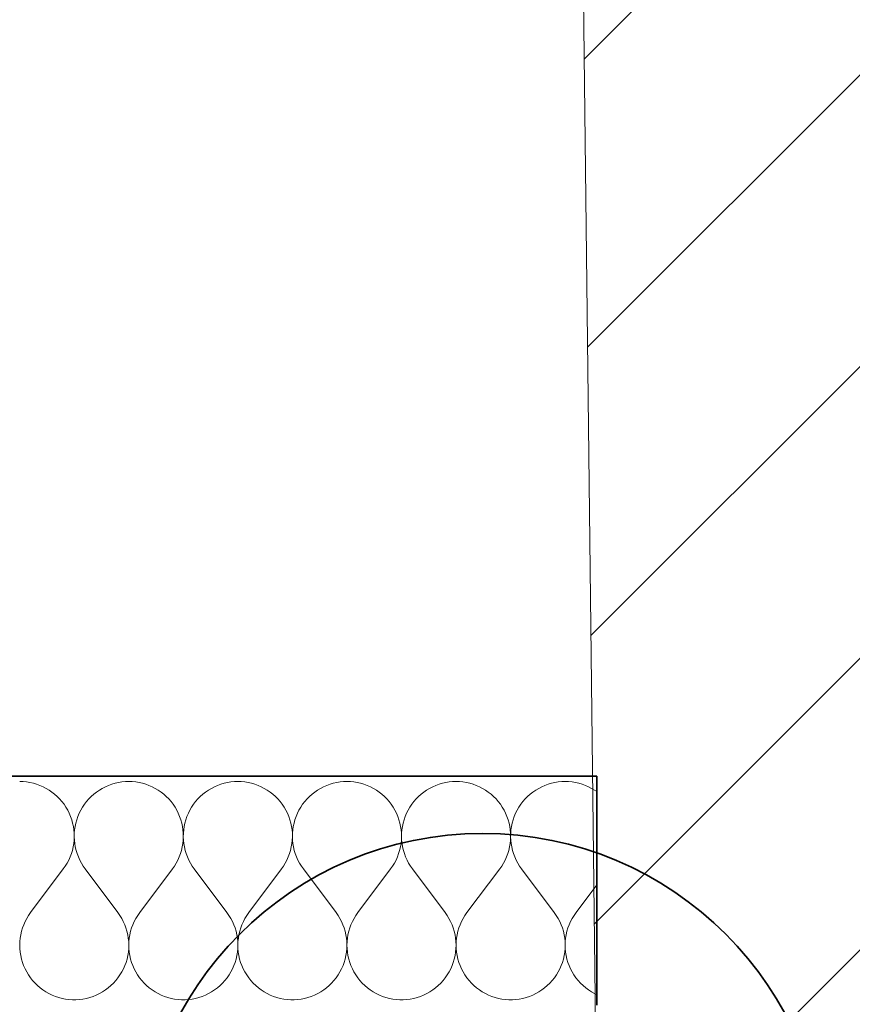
# Model space of a CAD drawing. Header units: millimetres. Extents: x -1465 to 393277, y -3788 to 454312.
# Tile 266 of 656: x 39723 to 40450, y 146900 to 147759. Entities that reach past the tile are written whole.
import ezdxf

# ---------------------------------------------------------------- set-up
doc = ezdxf.new("R2010")
doc.units = ezdxf.units.MM
doc.layers.add('- A - ocieplenie', color=8, linetype='Continuous')
doc.layers.add('Konstrukcja - Siatka mod', color=8, linetype='Continuous')

# ---------------------------------------------------------------- blocks, each defined once
blk = doc.blocks.new('*X15')
at = {"layer": '- A - ocieplenie', "linetype": 'Continuous', "lineweight": 13, "ltscale": 100}
for p, q in [((50523.41, 173505.61), (50520.4, 173505.71)), ((50526.41, 173505.33), (50523.41, 173505.61)), ((50612.63, 173505.61), (50609.63, 173505.33)), ((50615.64, 173505.71), (50612.63, 173505.61)), ((50618.65, 173505.61), (50615.64, 173505.71)), ((50621.65, 173505.33), (50618.65, 173505.61)), ((50707.87, 173505.61), (50704.87, 173505.33)), ((50710.88, 173505.71), (50707.87, 173505.61)), ((50713.89, 173505.61), (50710.88, 173505.71)), ((50716.89, 173505.33), (50713.89, 173505.61)), ((50803.1, 173505.61), (50800.11, 173505.33)), ((50806.12, 173505.71), (50803.1, 173505.61)), ((50809.13, 173505.61), (50806.12, 173505.71)), ((50812.12, 173505.33), (50809.13, 173505.61)), ((50898.34, 173505.61), (50895.34, 173505.33)), ((50901.35, 173505.71), (50898.34, 173505.61)), ((50904.36, 173505.61), (50901.35, 173505.71)), ((50907.36, 173505.33), (50904.36, 173505.61)), ((50993.58, 173505.61), (50990.58, 173505.33)), ((50996.59, 173505.71), (50993.58, 173505.61)), ((50999.6, 173505.61), (50996.59, 173505.71)), ((51002.6, 173505.33), (50999.6, 173505.61)), ((50529.38, 173504.85), (50526.41, 173505.33)), ((50532.32, 173504.19), (50529.38, 173504.85)), ((50535.21, 173503.34), (50532.32, 173504.19)), ((50538.05, 173502.32), (50535.21, 173503.34)), ((50540.81, 173501.11), (50538.05, 173502.32)), ((50543.49, 173499.74), (50540.81, 173501.11)), ((50546.07, 173498.19), (50543.49, 173499.74)), ((50548.56, 173496.49), (50546.07, 173498.19)), ((50589.97, 173498.19), (50587.48, 173496.49)), ((50592.55, 173499.74), (50589.97, 173498.19)), ((50595.23, 173501.11), (50592.55, 173499.74)), ((50597.99, 173502.32), (50595.23, 173501.11)), ((50600.83, 173503.34), (50597.99, 173502.32)), ((50603.72, 173504.19), (50600.83, 173503.34)), ((50606.66, 173504.85), (50603.72, 173504.19)), ((50609.63, 173505.33), (50606.66, 173504.85)), ((50624.62, 173504.85), (50621.65, 173505.33)), ((50627.56, 173504.19), (50624.62, 173504.85)), ((50630.45, 173503.34), (50627.56, 173504.19)), ((50633.28, 173502.32), (50630.45, 173503.34)), ((50636.04, 173501.11), (50633.28, 173502.32)), ((50638.72, 173499.74), (50636.04, 173501.11)), ((50641.31, 173498.19), (50638.72, 173499.74)), ((50643.8, 173496.49), (50641.31, 173498.19)), ((50685.2, 173498.19), (50682.72, 173496.49)), ((50687.79, 173499.74), (50685.2, 173498.19)), ((50690.47, 173501.11), (50687.79, 173499.74)), ((50693.23, 173502.32), (50690.47, 173501.11)), ((50696.06, 173503.34), (50693.23, 173502.32)), ((50698.95, 173504.19), (50696.06, 173503.34)), ((50701.89, 173504.85), (50698.95, 173504.19)), ((50704.87, 173505.33), (50701.89, 173504.85)), ((50719.86, 173504.85), (50716.89, 173505.33)), ((50722.8, 173504.19), (50719.86, 173504.85)), ((50725.69, 173503.34), (50722.8, 173504.19)), ((50728.52, 173502.32), (50725.69, 173503.34)), ((50731.28, 173501.11), (50728.52, 173502.32)), ((50733.96, 173499.74), (50731.28, 173501.11)), ((50736.55, 173498.19), (50733.96, 173499.74)), ((50739.03, 173496.49), (50736.55, 173498.19)), ((50780.44, 173498.19), (50777.96, 173496.49)), ((50783.03, 173499.74), (50780.44, 173498.19)), ((50785.71, 173501.11), (50783.03, 173499.74)), ((50788.47, 173502.32), (50785.71, 173501.11)), ((50791.3, 173503.34), (50788.47, 173502.32)), ((50794.19, 173504.19), (50791.3, 173503.34)), ((50797.13, 173504.85), (50794.19, 173504.19)), ((50800.11, 173505.33), (50797.13, 173504.85)), ((50815.1, 173504.85), (50812.12, 173505.33)), ((50818.04, 173504.19), (50815.1, 173504.85)), ((50820.93, 173503.34), (50818.04, 173504.19)), ((50823.76, 173502.32), (50820.93, 173503.34)), ((50826.52, 173501.11), (50823.76, 173502.32)), ((50829.2, 173499.74), (50826.52, 173501.11)), ((50831.79, 173498.19), (50829.2, 173499.74)), ((50834.27, 173496.49), (50831.79, 173498.19)), ((50875.68, 173498.19), (50873.2, 173496.49)), ((50878.27, 173499.74), (50875.68, 173498.19)), ((50880.95, 173501.11), (50878.27, 173499.74)), ((50883.71, 173502.32), (50880.95, 173501.11)), ((50886.54, 173503.34), (50883.71, 173502.32)), ((50889.43, 173504.19), (50886.54, 173503.34)), ((50892.37, 173504.85), (50889.43, 173504.19)), ((50895.34, 173505.33), (50892.37, 173504.85)), ((50910.34, 173504.85), (50907.36, 173505.33)), ((50913.28, 173504.19), (50910.34, 173504.85)), ((50916.17, 173503.34), (50913.28, 173504.19)), ((50919, 173502.32), (50916.17, 173503.34)), ((50921.76, 173501.11), (50919, 173502.32)), ((50924.44, 173499.74), (50921.76, 173501.11)), ((50927.03, 173498.19), (50924.44, 173499.74)), ((50929.51, 173496.49), (50927.03, 173498.19)), ((50970.92, 173498.19), (50968.43, 173496.49)), ((50973.51, 173499.74), (50970.92, 173498.19)), ((50976.19, 173501.11), (50973.51, 173499.74)), ((50978.95, 173502.32), (50976.19, 173501.11)), ((50981.78, 173503.34), (50978.95, 173502.32)), ((50984.67, 173504.19), (50981.78, 173503.34)), ((50987.61, 173504.85), (50984.67, 173504.19)), ((50990.58, 173505.33), (50987.61, 173504.85)), ((51005.58, 173504.85), (51002.6, 173505.33)), ((51008.51, 173504.19), (51005.58, 173504.85)), ((51011.4, 173503.34), (51008.51, 173504.19)), ((51014.24, 173502.32), (51011.4, 173503.34)), ((51017, 173501.11), (51014.24, 173502.32)), ((51019.68, 173499.74), (51017, 173501.11)), ((51022.26, 173498.19), (51019.68, 173499.74)), ((51024.16, 173496.89), (51022.26, 173498.19)), ((50550.93, 173494.63), (50548.56, 173496.49)), ((50553.18, 173492.63), (50550.93, 173494.63)), ((50555.3, 173490.49), (50553.18, 173492.63)), ((50557.28, 173488.22), (50555.3, 173490.49)), ((50559.11, 173485.83), (50557.28, 173488.22)), ((50578.76, 173488.22), (50576.93, 173485.83)), ((50580.74, 173490.49), (50578.76, 173488.22)), ((50582.86, 173492.63), (50580.74, 173490.49)), ((50585.11, 173494.63), (50582.86, 173492.63)), ((50587.48, 173496.49), (50585.11, 173494.63)), ((50646.17, 173494.63), (50643.8, 173496.49)), ((50648.42, 173492.63), (50646.17, 173494.63)), ((50650.53, 173490.49), (50648.42, 173492.63)), ((50652.51, 173488.22), (50650.53, 173490.49)), ((50654.34, 173485.83), (50652.51, 173488.22)), ((50674, 173488.22), (50672.17, 173485.83)), ((50675.98, 173490.49), (50674, 173488.22)), ((50678.1, 173492.63), (50675.98, 173490.49)), ((50680.35, 173494.63), (50678.1, 173492.63)), ((50682.72, 173496.49), (50680.35, 173494.63)), ((50741.41, 173494.63), (50739.03, 173496.49)), ((50743.65, 173492.63), (50741.41, 173494.63)), ((50745.77, 173490.49), (50743.65, 173492.63)), ((50747.75, 173488.22), (50745.77, 173490.49)), ((50749.58, 173485.83), (50747.75, 173488.22)), ((50769.24, 173488.22), (50767.41, 173485.83)), ((50771.22, 173490.49), (50769.24, 173488.22)), ((50773.34, 173492.63), (50771.22, 173490.49)), ((50775.59, 173494.63), (50773.34, 173492.63)), ((50777.96, 173496.49), (50775.59, 173494.63)), ((50836.64, 173494.63), (50834.27, 173496.49)), ((50838.89, 173492.63), (50836.64, 173494.63)), ((50841.01, 173490.49), (50838.89, 173492.63)), ((50842.99, 173488.22), (50841.01, 173490.49)), ((50844.82, 173485.83), (50842.99, 173488.22)), ((50864.48, 173488.22), (50862.65, 173485.83)), ((50866.46, 173490.49), (50864.48, 173488.22)), ((50868.58, 173492.63), (50866.46, 173490.49)), ((50870.82, 173494.63), (50868.58, 173492.63)), ((50873.2, 173496.49), (50870.82, 173494.63)), ((50931.88, 173494.63), (50929.51, 173496.49)), ((50934.13, 173492.63), (50931.88, 173494.63)), ((50936.25, 173490.49), (50934.13, 173492.63)), ((50938.23, 173488.22), (50936.25, 173490.49)), ((50940.06, 173485.83), (50938.23, 173488.22)), ((50959.72, 173488.22), (50957.89, 173485.83)), ((50961.7, 173490.49), (50959.72, 173488.22)), ((50963.81, 173492.63), (50961.7, 173490.49)), ((50966.06, 173494.63), (50963.81, 173492.63)), ((50968.43, 173496.49), (50966.06, 173494.63)), ((50560.78, 173483.32), (50559.11, 173485.83)), ((50562.3, 173480.72), (50560.78, 173483.32)), ((50563.64, 173478.03), (50562.3, 173480.72)), ((50573.74, 173480.72), (50572.39, 173478.03)), ((50575.26, 173483.32), (50573.74, 173480.72)), ((50576.93, 173485.83), (50575.26, 173483.32)), ((50656.02, 173483.32), (50654.34, 173485.83)), ((50657.54, 173480.72), (50656.02, 173483.32)), ((50658.88, 173478.03), (50657.54, 173480.72)), ((50668.98, 173480.72), (50667.63, 173478.03)), ((50670.49, 173483.32), (50668.98, 173480.72)), ((50672.17, 173485.83), (50670.49, 173483.32)), ((50751.26, 173483.32), (50749.58, 173485.83)), ((50752.77, 173480.72), (50751.26, 173483.32)), ((50754.12, 173478.03), (50752.77, 173480.72)), ((50764.22, 173480.72), (50762.87, 173478.03)), ((50765.73, 173483.32), (50764.22, 173480.72)), ((50767.41, 173485.83), (50765.73, 173483.32)), ((50846.5, 173483.32), (50844.82, 173485.83)), ((50848.01, 173480.72), (50846.5, 173483.32)), ((50849.36, 173478.03), (50848.01, 173480.72)), ((50859.46, 173480.72), (50858.11, 173478.03)), ((50860.97, 173483.32), (50859.46, 173480.72)), ((50862.65, 173485.83), (50860.97, 173483.32)), ((50941.74, 173483.32), (50940.06, 173485.83)), ((50943.25, 173480.72), (50941.74, 173483.32)), ((50944.6, 173478.03), (50943.25, 173480.72)), ((50954.69, 173480.72), (50953.35, 173478.03)), ((50956.21, 173483.32), (50954.69, 173480.72)), ((50957.89, 173485.83), (50956.21, 173483.32)), ((50564.82, 173475.25), (50563.64, 173478.03)), ((50565.82, 173472.41), (50564.82, 173475.25)), ((50566.63, 173469.51), (50565.82, 173472.41)), ((50570.22, 173472.41), (50569.41, 173469.51)), ((50571.22, 173475.25), (50570.22, 173472.41)), ((50572.39, 173478.03), (50571.22, 173475.25)), ((50660.06, 173475.25), (50658.88, 173478.03)), ((50661.05, 173472.41), (50660.06, 173475.25)), ((50661.87, 173469.51), (50661.05, 173472.41)), ((50665.46, 173472.41), (50664.65, 173469.51)), ((50666.46, 173475.25), (50665.46, 173472.41)), ((50667.63, 173478.03), (50666.46, 173475.25)), ((50755.3, 173475.25), (50754.12, 173478.03)), ((50756.29, 173472.41), (50755.3, 173475.25)), ((50757.11, 173469.51), (50756.29, 173472.41)), ((50760.7, 173472.41), (50759.89, 173469.51)), ((50761.7, 173475.25), (50760.7, 173472.41)), ((50762.87, 173478.03), (50761.7, 173475.25)), ((50850.53, 173475.25), (50849.36, 173478.03)), ((50851.53, 173472.41), (50850.53, 173475.25)), ((50852.34, 173469.51), (50851.53, 173472.41)), ((50855.94, 173472.41), (50855.12, 173469.51)), ((50856.94, 173475.25), (50855.94, 173472.41)), ((50858.11, 173478.03), (50856.94, 173475.25)), ((50945.77, 173475.25), (50944.6, 173478.03)), ((50946.77, 173472.41), (50945.77, 173475.25)), ((50947.58, 173469.51), (50946.77, 173472.41)), ((50951.18, 173472.41), (50950.36, 173469.51)), ((50952.17, 173475.25), (50951.18, 173472.41)), ((50953.35, 173478.03), (50952.17, 173475.25)), ((50567.26, 173466.56), (50566.63, 173469.51)), ((50567.7, 173463.58), (50567.26, 173466.56)), ((50567.95, 173460.58), (50567.7, 173463.58)), ((50568.34, 173463.58), (50568.09, 173460.58)), ((50568.78, 173466.56), (50568.34, 173463.58)), ((50569.41, 173469.51), (50568.78, 173466.56)), ((50662.5, 173466.56), (50661.87, 173469.51)), ((50662.94, 173463.58), (50662.5, 173466.56)), ((50663.19, 173460.58), (50662.94, 173463.58)), ((50663.58, 173463.58), (50663.32, 173460.58)), ((50664.02, 173466.56), (50663.58, 173463.58)), ((50664.65, 173469.51), (50664.02, 173466.56)), ((50757.74, 173466.56), (50757.11, 173469.51)), ((50758.18, 173463.58), (50757.74, 173466.56)), ((50758.43, 173460.58), (50758.18, 173463.58)), ((50758.81, 173463.58), (50758.56, 173460.58)), ((50759.26, 173466.56), (50758.81, 173463.58)), ((50759.89, 173469.51), (50759.26, 173466.56)), ((50852.97, 173466.56), (50852.34, 173469.51)), ((50853.42, 173463.58), (50852.97, 173466.56)), ((50853.67, 173460.58), (50853.42, 173463.58)), ((50854.05, 173463.58), (50853.8, 173460.58)), ((50854.49, 173466.56), (50854.05, 173463.58)), ((50855.12, 173469.51), (50854.49, 173466.56)), ((50948.21, 173466.56), (50947.58, 173469.51)), ((50948.65, 173463.58), (50948.21, 173466.56)), ((50948.91, 173460.58), (50948.65, 173463.58)), ((50949.29, 173463.58), (50949.04, 173460.58)), ((50949.73, 173466.56), (50949.29, 173463.58)), ((50950.36, 173469.51), (50949.73, 173466.56)), ((50567.57, 173451.57), (50567.89, 173454.56)), ((50567.89, 173454.56), (50568.02, 173457.57)), ((50568.02, 173457.57), (50567.95, 173460.58)), ((50568.09, 173460.58), (50568.02, 173457.57)), ((50568.02, 173457.57), (50568.15, 173454.56)), ((50568.15, 173454.56), (50568.47, 173451.57)), ((50662.81, 173451.57), (50663.13, 173454.56)), ((50663.13, 173454.56), (50663.26, 173457.57)), ((50663.26, 173457.57), (50663.19, 173460.58)), ((50663.32, 173460.58), (50663.26, 173457.57)), ((50663.26, 173457.57), (50663.39, 173454.56)), ((50663.39, 173454.56), (50663.71, 173451.57)), ((50758.05, 173451.57), (50758.37, 173454.56)), ((50758.37, 173454.56), (50758.49, 173457.57)), ((50758.49, 173457.57), (50758.43, 173460.58)), ((50758.56, 173460.58), (50758.5, 173457.57)), ((50758.5, 173457.57), (50758.63, 173454.56)), ((50758.63, 173454.56), (50758.94, 173451.57)), ((50853.29, 173451.57), (50853.6, 173454.56)), ((50853.6, 173454.56), (50853.73, 173457.57)), ((50853.73, 173457.57), (50853.67, 173460.58)), ((50853.8, 173460.58), (50853.74, 173457.57)), ((50853.74, 173457.57), (50853.86, 173454.56)), ((50853.86, 173454.56), (50854.18, 173451.57)), ((50948.52, 173451.57), (50948.84, 173454.56)), ((50948.84, 173454.56), (50948.97, 173457.57)), ((50948.97, 173457.57), (50948.91, 173460.58)), ((50949.04, 173460.58), (50948.98, 173457.57)), ((50948.98, 173457.57), (50949.1, 173454.56)), ((50949.1, 173454.56), (50949.42, 173451.57)), ((50565.49, 173442.78), (50566.37, 173445.67)), ((50566.37, 173445.67), (50567.06, 173448.6)), ((50567.06, 173448.6), (50567.57, 173451.57)), ((50568.47, 173451.57), (50568.98, 173448.6)), ((50568.98, 173448.6), (50569.67, 173445.67)), ((50569.67, 173445.67), (50570.55, 173442.78)), ((50660.73, 173442.78), (50661.61, 173445.67)), ((50661.61, 173445.67), (50662.3, 173448.6)), ((50662.3, 173448.6), (50662.81, 173451.57)), ((50663.71, 173451.57), (50664.21, 173448.6)), ((50664.21, 173448.6), (50664.91, 173445.67)), ((50664.91, 173445.67), (50665.78, 173442.78)), ((50755.97, 173442.78), (50756.85, 173445.67)), ((50756.85, 173445.67), (50757.54, 173448.6)), ((50757.54, 173448.6), (50758.05, 173451.57)), ((50758.94, 173451.57), (50759.45, 173448.6)), ((50759.45, 173448.6), (50760.14, 173445.67)), ((50760.14, 173445.67), (50761.02, 173442.78)), ((50851.21, 173442.78), (50852.09, 173445.67)), ((50852.09, 173445.67), (50852.78, 173448.6)), ((50852.78, 173448.6), (50853.29, 173451.57)), ((50854.18, 173451.57), (50854.69, 173448.6)), ((50854.69, 173448.6), (50855.38, 173445.67)), ((50855.38, 173445.67), (50856.26, 173442.78)), ((50946.45, 173442.78), (50947.32, 173445.67)), ((50947.32, 173445.67), (50948.02, 173448.6)), ((50948.02, 173448.6), (50948.52, 173451.57)), ((50949.42, 173451.57), (50949.93, 173448.6)), ((50949.93, 173448.6), (50950.62, 173445.67)), ((50950.62, 173445.67), (50951.5, 173442.78)), ((50561.8, 173434.55), (50563.2, 173437.22)), ((50563.2, 173437.22), (50564.44, 173439.96)), ((50564.44, 173439.96), (50565.49, 173442.78)), ((50570.55, 173442.78), (50571.6, 173439.96)), ((50571.6, 173439.96), (50572.84, 173437.22)), ((50572.84, 173437.22), (50574.24, 173434.55)), ((50657.04, 173434.55), (50658.44, 173437.22)), ((50658.44, 173437.22), (50659.67, 173439.96)), ((50659.67, 173439.96), (50660.73, 173442.78)), ((50665.78, 173442.78), (50666.84, 173439.96)), ((50666.84, 173439.96), (50668.08, 173437.22)), ((50668.08, 173437.22), (50669.48, 173434.55)), ((50752.27, 173434.55), (50753.68, 173437.22)), ((50753.68, 173437.22), (50754.91, 173439.96)), ((50754.91, 173439.96), (50755.97, 173442.78)), ((50761.02, 173442.78), (50762.08, 173439.96)), ((50762.08, 173439.96), (50763.31, 173437.22)), ((50763.31, 173437.22), (50764.72, 173434.55)), ((50847.51, 173434.55), (50848.92, 173437.22)), ((50848.92, 173437.22), (50850.15, 173439.96)), ((50850.15, 173439.96), (50851.21, 173442.78)), ((50856.26, 173442.78), (50857.32, 173439.96)), ((50857.32, 173439.96), (50858.55, 173437.22)), ((50858.55, 173437.22), (50859.96, 173434.55)), ((50942.75, 173434.55), (50944.15, 173437.22)), ((50944.15, 173437.22), (50945.39, 173439.96)), ((50945.39, 173439.96), (50946.45, 173442.78)), ((50951.5, 173442.78), (50952.56, 173439.96)), ((50952.56, 173439.96), (50953.79, 173437.22)), ((50953.79, 173437.22), (50955.2, 173434.55)), ((50529.92, 173391.42), (50558.5, 173429.52)), ((50558.5, 173429.52), (50560.23, 173431.98)), ((50560.23, 173431.98), (50561.8, 173434.55)), ((50574.24, 173434.55), (50575.81, 173431.98)), ((50575.81, 173431.98), (50577.54, 173429.52)), ((50606.12, 173391.42), (50577.54, 173429.52)), ((50625.16, 173391.42), (50653.73, 173429.52)), ((50653.73, 173429.52), (50655.46, 173431.98)), ((50655.46, 173431.98), (50657.04, 173434.55)), ((50669.48, 173434.55), (50671.05, 173431.98)), ((50671.05, 173431.98), (50672.78, 173429.52)), ((50701.35, 173391.42), (50672.78, 173429.52)), ((50720.4, 173391.42), (50748.97, 173429.52)), ((50748.97, 173429.52), (50750.7, 173431.98)), ((50750.7, 173431.98), (50752.27, 173434.55)), ((50764.72, 173434.55), (50766.29, 173431.98)), ((50766.29, 173431.98), (50768.02, 173429.52)), ((50796.59, 173391.42), (50768.02, 173429.52)), ((50815.64, 173391.42), (50844.21, 173429.52)), ((50844.21, 173429.52), (50845.94, 173431.98)), ((50845.94, 173431.98), (50847.51, 173434.55)), ((50859.96, 173434.55), (50861.53, 173431.98)), ((50861.53, 173431.98), (50863.26, 173429.52)), ((50891.83, 173391.42), (50863.26, 173429.52)), ((50910.88, 173391.42), (50939.45, 173429.52)), ((50939.45, 173429.52), (50941.18, 173431.98)), ((50941.18, 173431.98), (50942.75, 173434.55)), ((50955.2, 173434.55), (50956.77, 173431.98)), ((50956.77, 173431.98), (50958.5, 173429.52)), ((50987.07, 173391.42), (50958.5, 173429.52)), ((51006.12, 173391.42), (51024.16, 173415.48)), ((50526.58, 173386.31), (50525.16, 173383.6)), ((50528.17, 173388.92), (50526.58, 173386.31)), ((50529.92, 173391.42), (50528.17, 173388.92)), ((50607.87, 173388.92), (50606.12, 173391.42)), ((50609.46, 173386.31), (50607.87, 173388.92)), ((50610.88, 173383.6), (50609.46, 173386.31)), ((50621.82, 173386.31), (50620.4, 173383.6)), ((50623.41, 173388.92), (50621.82, 173386.31)), ((50625.16, 173391.42), (50623.41, 173388.92)), ((50703.11, 173388.92), (50701.35, 173391.42)), ((50704.7, 173386.31), (50703.11, 173388.92)), ((50706.12, 173383.6), (50704.7, 173386.31)), ((50717.06, 173386.31), (50715.64, 173383.6)), ((50718.65, 173388.92), (50717.06, 173386.31)), ((50720.4, 173391.42), (50718.65, 173388.92)), ((50798.35, 173388.92), (50796.59, 173391.42)), ((50799.94, 173386.31), (50798.35, 173388.92)), ((50801.35, 173383.6), (50799.94, 173386.31)), ((50812.29, 173386.31), (50810.88, 173383.6)), ((50813.88, 173388.92), (50812.29, 173386.31)), ((50815.64, 173391.42), (50813.88, 173388.92)), ((50893.58, 173388.92), (50891.83, 173391.42)), ((50895.17, 173386.31), (50893.58, 173388.92)), ((50896.59, 173383.6), (50895.17, 173386.31)), ((50907.53, 173386.31), (50906.11, 173383.6)), ((50909.12, 173388.92), (50907.53, 173386.31)), ((50910.88, 173391.42), (50909.12, 173388.92)), ((50988.82, 173388.92), (50987.07, 173391.42)), ((50990.41, 173386.31), (50988.82, 173388.92)), ((50991.83, 173383.6), (50990.41, 173386.31)), ((51002.77, 173386.31), (51001.35, 173383.6)), ((51004.36, 173388.92), (51002.77, 173386.31)), ((51006.12, 173391.42), (51004.36, 173388.92)), ((50522.86, 173377.95), (50521.98, 173375.02)), ((50523.92, 173380.81), (50522.86, 173377.95)), ((50525.16, 173383.6), (50523.92, 173380.81)), ((50612.12, 173380.81), (50610.88, 173383.6)), ((50613.18, 173377.95), (50612.12, 173380.81)), ((50614.06, 173375.02), (50613.18, 173377.95)), ((50618.1, 173377.95), (50617.22, 173375.02)), ((50619.16, 173380.81), (50618.1, 173377.95)), ((50620.4, 173383.6), (50619.16, 173380.81)), ((50707.36, 173380.81), (50706.12, 173383.6)), ((50708.42, 173377.95), (50707.36, 173380.81)), ((50709.3, 173375.02), (50708.42, 173377.95)), ((50713.33, 173377.95), (50712.46, 173375.02)), ((50714.39, 173380.81), (50713.33, 173377.95)), ((50715.64, 173383.6), (50714.39, 173380.81)), ((50802.6, 173380.81), (50801.35, 173383.6)), ((50803.66, 173377.95), (50802.6, 173380.81)), ((50804.53, 173375.02), (50803.66, 173377.95)), ((50808.57, 173377.95), (50807.7, 173375.02)), ((50809.63, 173380.81), (50808.57, 173377.95)), ((50810.88, 173383.6), (50809.63, 173380.81)), ((50897.84, 173380.81), (50896.59, 173383.6)), ((50898.9, 173377.95), (50897.84, 173380.81)), ((50899.77, 173375.02), (50898.9, 173377.95)), ((50903.81, 173377.95), (50902.93, 173375.02)), ((50904.87, 173380.81), (50903.81, 173377.95)), ((50906.11, 173383.6), (50904.87, 173380.81)), ((50993.07, 173380.81), (50991.83, 173383.6)), ((50994.13, 173377.95), (50993.07, 173380.81)), ((50995.01, 173375.02), (50994.13, 173377.95)), ((50999.05, 173377.95), (50998.17, 173375.02)), ((51000.11, 173380.81), (50999.05, 173377.95)), ((51001.35, 173383.6), (51000.11, 173380.81)), ((50520.8, 173369.02), (50520.5, 173365.98)), ((50521.3, 173372.04), (50520.8, 173369.02)), ((50521.98, 173375.02), (50521.3, 173372.04)), ((50614.74, 173372.04), (50614.06, 173375.02)), ((50615.24, 173369.02), (50614.74, 173372.04)), ((50615.54, 173365.98), (50615.24, 173369.02)), ((50616.04, 173369.02), (50615.74, 173365.98)), ((50616.53, 173372.04), (50616.04, 173369.02)), ((50617.22, 173375.02), (50616.53, 173372.04)), ((50709.98, 173372.04), (50709.3, 173375.02)), ((50710.47, 173369.02), (50709.98, 173372.04)), ((50710.77, 173365.98), (50710.47, 173369.02)), ((50711.28, 173369.02), (50710.98, 173365.98)), ((50711.77, 173372.04), (50711.28, 173369.02)), ((50712.46, 173375.02), (50711.77, 173372.04)), ((50805.22, 173372.04), (50804.53, 173375.02)), ((50805.71, 173369.02), (50805.22, 173372.04)), ((50806.01, 173365.98), (50805.71, 173369.02)), ((50806.52, 173369.02), (50806.22, 173365.98)), ((50807.01, 173372.04), (50806.52, 173369.02)), ((50807.7, 173375.02), (50807.01, 173372.04)), ((50900.46, 173372.04), (50899.77, 173375.02)), ((50900.95, 173369.02), (50900.46, 173372.04)), ((50901.25, 173365.98), (50900.95, 173369.02)), ((50901.76, 173369.02), (50901.46, 173365.98)), ((50902.25, 173372.04), (50901.76, 173369.02)), ((50902.93, 173375.02), (50902.25, 173372.04)), ((50995.7, 173372.04), (50995.01, 173375.02)), ((50996.19, 173369.02), (50995.7, 173372.04)), ((50996.49, 173365.98), (50996.19, 173369.02)), ((50996.99, 173369.02), (50996.69, 173365.98)), ((50997.49, 173372.04), (50996.99, 173369.02)), ((50998.17, 173375.02), (50997.49, 173372.04)), ((50520.5, 173365.98), (50520.4, 173362.93)), ((50520.4, 173362.93), (50520.49, 173359.87)), ((50520.49, 173359.87), (50520.78, 173356.83)), ((50615.26, 173356.83), (50615.55, 173359.87)), ((50615.64, 173362.93), (50615.54, 173365.98)), ((50615.55, 173359.87), (50615.64, 173362.93)), ((50615.74, 173365.98), (50615.64, 173362.93)), ((50615.64, 173362.93), (50615.73, 173359.87)), ((50615.73, 173359.87), (50616.02, 173356.83)), ((50710.5, 173356.83), (50710.78, 173359.87)), ((50710.88, 173362.93), (50710.77, 173365.98)), ((50710.78, 173359.87), (50710.88, 173362.93)), ((50710.98, 173365.98), (50710.88, 173362.93)), ((50710.88, 173362.93), (50710.97, 173359.87)), ((50710.97, 173359.87), (50711.26, 173356.83)), ((50805.73, 173356.83), (50806.02, 173359.87)), ((50806.12, 173362.93), (50806.01, 173365.98)), ((50806.02, 173359.87), (50806.12, 173362.93)), ((50806.22, 173365.98), (50806.12, 173362.93)), ((50806.12, 173362.93), (50806.21, 173359.87)), ((50806.21, 173359.87), (50806.5, 173356.83)), ((50900.97, 173356.83), (50901.26, 173359.87)), ((50901.35, 173362.93), (50901.25, 173365.98)), ((50901.26, 173359.87), (50901.35, 173362.93)), ((50901.46, 173365.98), (50901.35, 173362.93)), ((50901.35, 173362.93), (50901.45, 173359.87)), ((50901.45, 173359.87), (50901.73, 173356.83)), ((50996.21, 173356.83), (50996.5, 173359.87)), ((50996.59, 173362.93), (50996.49, 173365.98)), ((50996.5, 173359.87), (50996.59, 173362.93)), ((50996.69, 173365.98), (50996.59, 173362.93)), ((50996.59, 173362.93), (50996.68, 173359.87)), ((50996.68, 173359.87), (50996.97, 173356.83)), ((50520.78, 173356.83), (50521.27, 173353.82)), ((50521.27, 173353.82), (50521.94, 173350.84)), ((50521.94, 173350.84), (50522.81, 173347.9)), ((50613.23, 173347.9), (50614.1, 173350.84)), ((50614.1, 173350.84), (50614.77, 173353.82)), ((50614.77, 173353.82), (50615.26, 173356.83)), ((50616.02, 173356.83), (50616.5, 173353.82)), ((50616.5, 173353.82), (50617.18, 173350.84)), ((50617.18, 173350.84), (50618.04, 173347.9)), ((50708.47, 173347.9), (50709.34, 173350.84)), ((50709.34, 173350.84), (50710.01, 173353.82)), ((50710.01, 173353.82), (50710.5, 173356.83)), ((50711.26, 173356.83), (50711.74, 173353.82)), ((50711.74, 173353.82), (50712.42, 173350.84)), ((50712.42, 173350.84), (50713.28, 173347.9)), ((50803.71, 173347.9), (50804.57, 173350.84)), ((50804.57, 173350.84), (50805.25, 173353.82)), ((50805.25, 173353.82), (50805.73, 173356.83)), ((50806.5, 173356.83), (50806.98, 173353.82)), ((50806.98, 173353.82), (50807.66, 173350.84)), ((50807.66, 173350.84), (50808.52, 173347.9)), ((50898.95, 173347.9), (50899.81, 173350.84)), ((50899.81, 173350.84), (50900.49, 173353.82)), ((50900.49, 173353.82), (50900.97, 173356.83)), ((50901.73, 173356.83), (50902.22, 173353.82)), ((50902.22, 173353.82), (50902.89, 173350.84)), ((50902.89, 173350.84), (50903.76, 173347.9)), ((50994.19, 173347.9), (50995.05, 173350.84)), ((50995.05, 173350.84), (50995.73, 173353.82)), ((50995.73, 173353.82), (50996.21, 173356.83)), ((50996.97, 173356.83), (50997.46, 173353.82)), ((50997.46, 173353.82), (50998.13, 173350.84)), ((50998.13, 173350.84), (50999, 173347.9)), ((50522.81, 173347.9), (50523.86, 173345.04)), ((50523.86, 173345.04), (50525.09, 173342.24)), ((50525.09, 173342.24), (50526.5, 173339.53)), ((50609.54, 173339.53), (50610.95, 173342.24)), ((50610.95, 173342.24), (50612.18, 173345.04)), ((50612.18, 173345.04), (50613.23, 173347.9)), ((50618.04, 173347.9), (50619.1, 173345.04)), ((50619.1, 173345.04), (50620.33, 173342.24)), ((50620.33, 173342.24), (50621.74, 173339.53)), ((50704.78, 173339.53), (50706.19, 173342.24)), ((50706.19, 173342.24), (50707.42, 173345.04)), ((50707.42, 173345.04), (50708.47, 173347.9)), ((50713.28, 173347.9), (50714.33, 173345.04)), ((50714.33, 173345.04), (50715.57, 173342.24)), ((50715.57, 173342.24), (50716.98, 173339.53)), ((50800.01, 173339.53), (50801.42, 173342.24)), ((50801.42, 173342.24), (50802.66, 173345.04)), ((50802.66, 173345.04), (50803.71, 173347.9)), ((50808.52, 173347.9), (50809.57, 173345.04)), ((50809.57, 173345.04), (50810.81, 173342.24)), ((50810.81, 173342.24), (50812.22, 173339.53)), ((50895.25, 173339.53), (50896.66, 173342.24)), ((50896.66, 173342.24), (50897.9, 173345.04)), ((50897.9, 173345.04), (50898.95, 173347.9)), ((50903.76, 173347.9), (50904.81, 173345.04)), ((50904.81, 173345.04), (50906.04, 173342.24)), ((50906.04, 173342.24), (50907.45, 173339.53)), ((50990.49, 173339.53), (50991.9, 173342.24)), ((50991.9, 173342.24), (50993.13, 173345.04)), ((50993.13, 173345.04), (50994.19, 173347.9)), ((50999, 173347.9), (51000.05, 173345.04)), ((51000.05, 173345.04), (51001.28, 173342.24)), ((51001.28, 173342.24), (51002.69, 173339.53)), ((50526.5, 173339.53), (50528.08, 173336.91)), ((50528.08, 173336.91), (50529.83, 173334.41)), ((50529.83, 173334.41), (50531.73, 173332.01)), ((50604.31, 173332.01), (50606.21, 173334.41)), ((50606.21, 173334.41), (50607.96, 173336.91)), ((50607.96, 173336.91), (50609.54, 173339.53)), ((50621.74, 173339.53), (50623.32, 173336.91)), ((50623.32, 173336.91), (50625.07, 173334.41)), ((50625.07, 173334.41), (50626.97, 173332.01)), ((50699.55, 173332.01), (50701.45, 173334.41)), ((50701.45, 173334.41), (50703.19, 173336.91)), ((50703.19, 173336.91), (50704.78, 173339.53)), ((50716.98, 173339.53), (50718.56, 173336.91)), ((50718.56, 173336.91), (50720.31, 173334.41)), ((50720.31, 173334.41), (50722.21, 173332.01)), ((50794.78, 173332.01), (50796.69, 173334.41)), ((50796.69, 173334.41), (50798.43, 173336.91)), ((50798.43, 173336.91), (50800.01, 173339.53)), ((50812.22, 173339.53), (50813.8, 173336.91)), ((50813.8, 173336.91), (50815.54, 173334.41)), ((50815.54, 173334.41), (50817.45, 173332.01)), ((50890.02, 173332.01), (50891.92, 173334.41)), ((50891.92, 173334.41), (50893.67, 173336.91)), ((50893.67, 173336.91), (50895.25, 173339.53)), ((50907.45, 173339.53), (50909.04, 173336.91)), ((50909.04, 173336.91), (50910.78, 173334.41)), ((50910.78, 173334.41), (50912.68, 173332.01)), ((50985.26, 173332.01), (50987.16, 173334.41)), ((50987.16, 173334.41), (50988.91, 173336.91)), ((50988.91, 173336.91), (50990.49, 173339.53)), ((51002.69, 173339.53), (51004.27, 173336.91)), ((51004.27, 173336.91), (51006.02, 173334.41)), ((51006.02, 173334.41), (51007.92, 173332.01)), ((50531.73, 173332.01), (50533.78, 173329.75)), ((50533.78, 173329.75), (50535.98, 173327.62)), ((50535.98, 173327.62), (50538.3, 173325.64)), ((50538.3, 173325.64), (50540.75, 173323.81)), ((50595.29, 173323.81), (50597.74, 173325.64)), ((50597.74, 173325.64), (50600.06, 173327.62)), ((50600.06, 173327.62), (50602.26, 173329.75)), ((50602.26, 173329.75), (50604.31, 173332.01)), ((50626.97, 173332.01), (50629.02, 173329.75)), ((50629.02, 173329.75), (50631.22, 173327.62)), ((50631.22, 173327.62), (50633.54, 173325.64)), ((50633.54, 173325.64), (50635.99, 173323.81)), ((50690.53, 173323.81), (50692.97, 173325.64)), ((50692.97, 173325.64), (50695.3, 173327.62)), ((50695.3, 173327.62), (50697.49, 173329.75)), ((50697.49, 173329.75), (50699.55, 173332.01)), ((50722.21, 173332.01), (50724.26, 173329.75)), ((50724.26, 173329.75), (50726.45, 173327.62)), ((50726.45, 173327.62), (50728.78, 173325.64)), ((50728.78, 173325.64), (50731.23, 173323.81)), ((50785.77, 173323.81), (50788.21, 173325.64)), ((50788.21, 173325.64), (50790.54, 173327.62)), ((50790.54, 173327.62), (50792.73, 173329.75)), ((50792.73, 173329.75), (50794.78, 173332.01)), ((50817.45, 173332.01), (50819.5, 173329.75)), ((50819.5, 173329.75), (50821.69, 173327.62)), ((50821.69, 173327.62), (50824.02, 173325.64)), ((50824.02, 173325.64), (50826.47, 173323.81)), ((50881, 173323.81), (50883.45, 173325.64)), ((50883.45, 173325.64), (50885.78, 173327.62)), ((50885.78, 173327.62), (50887.97, 173329.75)), ((50887.97, 173329.75), (50890.02, 173332.01)), ((50912.68, 173332.01), (50914.74, 173329.75)), ((50914.74, 173329.75), (50916.93, 173327.62)), ((50916.93, 173327.62), (50919.26, 173325.64)), ((50919.26, 173325.64), (50921.7, 173323.81)), ((50976.24, 173323.81), (50978.69, 173325.64)), ((50978.69, 173325.64), (50981.01, 173327.62)), ((50981.01, 173327.62), (50983.21, 173329.75)), ((50983.21, 173329.75), (50985.26, 173332.01)), ((51007.92, 173332.01), (51009.97, 173329.75)), ((51009.97, 173329.75), (51012.17, 173327.62)), ((51012.17, 173327.62), (51014.49, 173325.64)), ((51014.49, 173325.64), (51016.94, 173323.81)), ((50540.75, 173323.81), (50543.31, 173322.14)), ((50543.31, 173322.14), (50545.97, 173320.64)), ((50545.97, 173320.64), (50548.73, 173319.31)), ((50548.73, 173319.31), (50551.56, 173318.17)), ((50551.56, 173318.17), (50554.46, 173317.2)), ((50554.46, 173317.2), (50557.41, 173316.43)), ((50557.41, 173316.43), (50560.41, 173315.84)), ((50575.63, 173315.84), (50578.63, 173316.43)), ((50578.63, 173316.43), (50581.58, 173317.2)), ((50581.58, 173317.2), (50584.48, 173318.17)), ((50584.48, 173318.17), (50587.31, 173319.31)), ((50587.31, 173319.31), (50590.07, 173320.64)), ((50590.07, 173320.64), (50592.73, 173322.14)), ((50592.73, 173322.14), (50595.29, 173323.81)), ((50635.99, 173323.81), (50638.55, 173322.14)), ((50638.55, 173322.14), (50641.21, 173320.64)), ((50641.21, 173320.64), (50643.96, 173319.31)), ((50643.96, 173319.31), (50646.8, 173318.17)), ((50646.8, 173318.17), (50649.69, 173317.2)), ((50649.69, 173317.2), (50652.65, 173316.43)), ((50652.65, 173316.43), (50655.65, 173315.84)), ((50670.87, 173315.84), (50673.87, 173316.43)), ((50673.87, 173316.43), (50676.82, 173317.2)), ((50676.82, 173317.2), (50679.72, 173318.17)), ((50679.72, 173318.17), (50682.55, 173319.31)), ((50682.55, 173319.31), (50685.31, 173320.64)), ((50685.31, 173320.64), (50687.97, 173322.14)), ((50687.97, 173322.14), (50690.53, 173323.81)), ((50731.23, 173323.81), (50733.79, 173322.14)), ((50733.79, 173322.14), (50736.45, 173320.64)), ((50736.45, 173320.64), (50739.2, 173319.31)), ((50739.2, 173319.31), (50742.03, 173318.17)), ((50742.03, 173318.17), (50744.93, 173317.2)), ((50744.93, 173317.2), (50747.89, 173316.43)), ((50747.89, 173316.43), (50750.89, 173315.84)), ((50766.1, 173315.84), (50769.1, 173316.43)), ((50769.1, 173316.43), (50772.06, 173317.2)), ((50772.06, 173317.2), (50774.96, 173318.17)), ((50774.96, 173318.17), (50777.79, 173319.31)), ((50777.79, 173319.31), (50780.54, 173320.64)), ((50780.54, 173320.64), (50783.21, 173322.14)), ((50783.21, 173322.14), (50785.77, 173323.81)), ((50826.47, 173323.81), (50829.03, 173322.14)), ((50829.03, 173322.14), (50831.69, 173320.64)), ((50831.69, 173320.64), (50834.44, 173319.31)), ((50834.44, 173319.31), (50837.27, 173318.17)), ((50837.27, 173318.17), (50840.17, 173317.2)), ((50840.17, 173317.2), (50843.13, 173316.43)), ((50843.13, 173316.43), (50846.13, 173315.84)), ((50861.34, 173315.84), (50864.34, 173316.43)), ((50864.34, 173316.43), (50867.3, 173317.2)), ((50867.3, 173317.2), (50870.2, 173318.17)), ((50870.2, 173318.17), (50873.03, 173319.31)), ((50873.03, 173319.31), (50875.78, 173320.64)), ((50875.78, 173320.64), (50878.44, 173322.14)), ((50878.44, 173322.14), (50881, 173323.81)), ((50921.7, 173323.81), (50924.26, 173322.14)), ((50924.26, 173322.14), (50926.92, 173320.64)), ((50926.92, 173320.64), (50929.68, 173319.31)), ((50929.68, 173319.31), (50932.51, 173318.17)), ((50932.51, 173318.17), (50935.41, 173317.2)), ((50935.41, 173317.2), (50938.36, 173316.43)), ((50938.36, 173316.43), (50941.36, 173315.84)), ((50956.58, 173315.84), (50959.58, 173316.43)), ((50959.58, 173316.43), (50962.54, 173317.2)), ((50962.54, 173317.2), (50965.43, 173318.17)), ((50965.43, 173318.17), (50968.27, 173319.31)), ((50968.27, 173319.31), (50971.02, 173320.64)), ((50971.02, 173320.64), (50973.68, 173322.14)), ((50973.68, 173322.14), (50976.24, 173323.81)), ((51016.94, 173323.81), (51019.5, 173322.14)), ((51019.5, 173322.14), (51022.16, 173320.64)), ((51022.16, 173320.64), (51024.16, 173319.68)), ((50560.41, 173315.84), (50563.44, 173315.45)), ((50563.44, 173315.45), (50566.49, 173315.25)), ((50566.49, 173315.25), (50569.55, 173315.25)), ((50569.55, 173315.25), (50572.6, 173315.45)), ((50572.6, 173315.45), (50575.63, 173315.84)), ((50655.65, 173315.84), (50658.68, 173315.45)), ((50658.68, 173315.45), (50661.73, 173315.25)), ((50661.73, 173315.25), (50664.79, 173315.25)), ((50664.79, 173315.25), (50667.84, 173315.45)), ((50667.84, 173315.45), (50670.87, 173315.84)), ((50750.89, 173315.84), (50753.92, 173315.45)), ((50753.92, 173315.45), (50756.97, 173315.25)), ((50756.97, 173315.25), (50760.02, 173315.25)), ((50760.02, 173315.25), (50763.07, 173315.45)), ((50763.07, 173315.45), (50766.1, 173315.84)), ((50846.13, 173315.84), (50849.16, 173315.45)), ((50849.16, 173315.45), (50852.21, 173315.25)), ((50852.21, 173315.25), (50855.26, 173315.25)), ((50855.26, 173315.25), (50858.31, 173315.45)), ((50858.31, 173315.45), (50861.34, 173315.84)), ((50941.36, 173315.84), (50944.39, 173315.45)), ((50944.39, 173315.45), (50947.44, 173315.25)), ((50947.44, 173315.25), (50950.5, 173315.25)), ((50950.5, 173315.25), (50953.55, 173315.45)), ((50953.55, 173315.45), (50956.58, 173315.84))]:
    blk.add_line(p, q, dxfattribs=at)

msp = doc.modelspace()

# ---------------------------------------------------------------- hatches: boundary and pattern name
at = {"linetype": 'Continuous', "lineweight": 15}
h = msp.add_hatch(dxfattribs=at)
h.set_pattern_fill('Bloczki_ceramiczne_0005', color=8, style=0, pattern_type=2)
h.set_pattern_definition([(45, (-218848.59, 435706.62), (-127.27922, 127.27922), [])])
h.paths.add_polyline_path([(40038.84, 162583.89), (40228.98, 146595.56), (40369.94, 146398.54), (42991.88, 146392.5), (42991.88, 162567.57)])

# ---------------------------------------------------------------- linework, layer by layer
at = {"layer": '- A - ocieplenie', "color": 8, "linetype": 'Continuous', "lineweight": 35, "ltscale": 100, "flags": 128}
for points in [[(40226.6, 147098.87), (39220, 147098.87)], [(40226.6, 146898.87), (40226.6, 147098.87)]]:
    msp.add_lwpolyline(points, dxfattribs=at)
at = {"color": 8, "linetype": 'Continuous', "lineweight": 13, "ltscale": 100, "flags": 128}
msp.add_lwpolyline([(40038.84, 162583.89), (40228.98, 146595.56), (40369.94, 146398.54), (42991.88, 146392.5), (42991.88, 162567.57)], close=True, dxfattribs=at)
at = {"layer": 'Konstrukcja - Siatka mod', "color": 8, "linetype": 'Continuous', "lineweight": 35, "ltscale": 100}
msp.add_circle((40127.02, 146748.87), 300, dxfattribs=at)

# ---------------------------------------------------------------- block references
at = {"color": 8, "linetype": 'Continuous', "lineweight": 20, "ltscale": 100}
msp.add_blockref('*X15', (-10797.56, -26411.59), dxfattribs=at)

doc.saveas('drawing.dxf')
